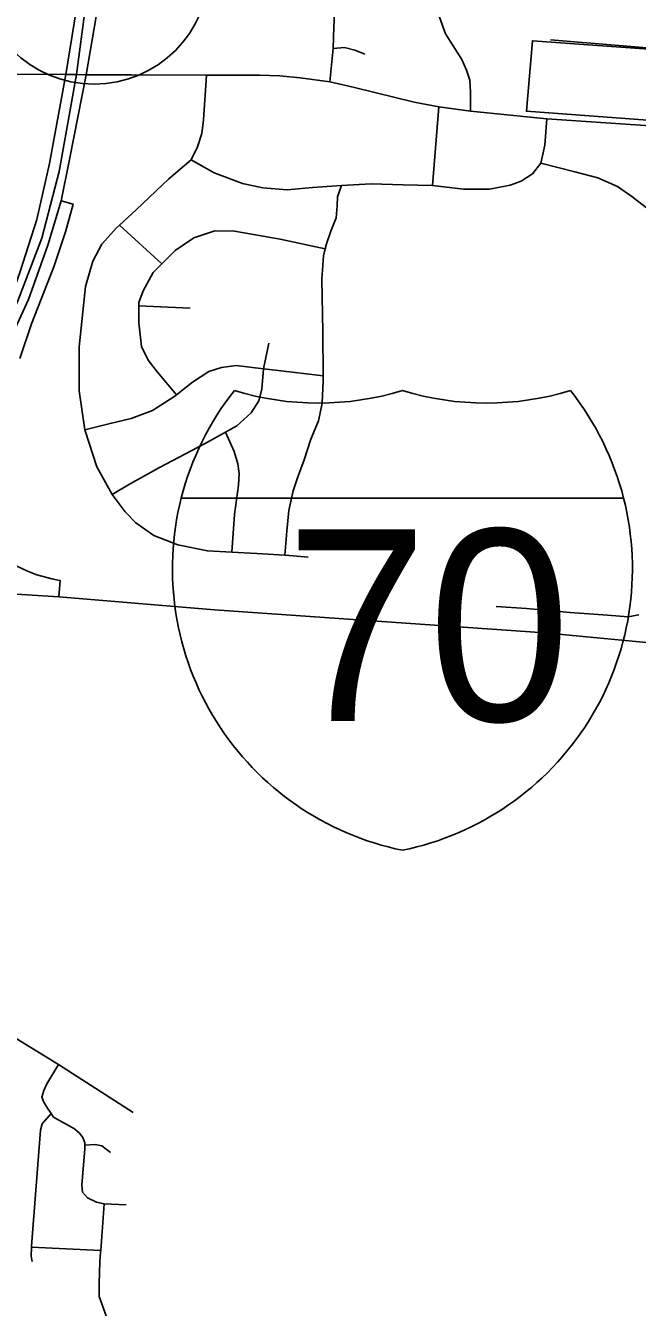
# Model space of a CAD drawing. Extents: x 1729596 to 1934326, y 644115 to 911751.
# Drawn here: x 1870936 to 1874925, y 699875 to 708239 of the extents above; entities that cross this region are included whole.
import ezdxf

# ---------------------------------------------------------------- set-up
doc = ezdxf.new("R2010")
doc.units = 0
for name, color, linetype in [('Default', 7, 'Continuous'), ('GM_X_City_Street', 7, 'Continuous'), ('GM_X_Corporation', 7, 'Continuous'), ('GM_X_Interchange_Ramps', 7, 'Continuous'), ('GM_X_Interstate_Route', 7, 'Continuous'), ('GM_X_Interstate_Shield', 7, 'Continuous')]:
    doc.layers.add(name, color=color, linetype=linetype)

msp = doc.modelspace()

# ---------------------------------------------------------------- linework, layer by layer
at = {"layer": 'Default'}
msp.add_circle((1871382.4, 708608), 750, dxfattribs=at)
at = {"layer": 'GM_X_City_Street'}
for points in [[(1873835.7, 707682.1), (1873837.7, 707802.8), (1873831.6, 707883.3), (1873811.5, 707949.7), (1873779.3, 708018.1), (1873674.7, 708185.1), (1873594.1, 708412.8), (1873566.3, 708455), (1873526.4, 708495.3), (1873390.8, 708604.3), (1873371, 708636.5), (1873357.2, 708678.7), (1873357.7, 708771), (1873407.2, 709482.7), (1873467.5, 710328.8), (1873487.5, 710631.9), (1873516.9, 711079.4), (1873534.6, 711349.3), (1873614.2, 712129.6)], [(1872920.3, 707873.3), (1872940.4, 708090.5), (1872946.5, 708231.4), (1872950.5, 708315.9), (1872966.6, 708382.2), (1872992.7, 708428.5)], [(1874358.2, 708146.5), (1875248.6, 708072.6)], [(1868800.8, 708077.3), (1869332.6, 708036.7), (1870329.4, 707956.1), (1870532.4, 707940.3), (1870810.1, 707923.5), (1871197.7, 707920), (1871267.9, 707920), (1871329.3, 707918.3), (1871626.6, 707919), (1872115.6, 707915.5)], [(1872940.4, 708090.5), (1873014.9, 708096.6), (1873083.3, 708078.5), (1873147.6, 708052.3)], [(1871499.6, 705178.7), (1871399.5, 705360.2), (1871321, 705600.6), (1871284.7, 705856.6), (1871283.6, 706143.4), (1871325.6, 706538), (1871373.3, 706701.9), (1871432.3, 706813.5), (1871527.3, 706918.9), (1871548.3, 706938.2), (1871656.5, 707037.8), (1871870.4, 707240.1), (1872015, 707364.3), (1872055.3, 707448.8), (1872085.4, 707535.3), (1872095.5, 707623.8), (1872115.6, 707915.5)], [(1872115.6, 707915.5), (1872461.6, 707915.5), (1872592.4, 707911.5), (1872725.2, 707899.4), (1872920.3, 707873.3), (1873081.3, 707835.1), (1873469.5, 707740.5), (1873630.5, 707710.3), (1873835.7, 707682.1), (1873946.3, 707670.1), (1874334.1, 707632), (1874976.4, 707587.8), (1875236.2, 707572.3), (1875926, 707518.3)], [(1873588.2, 707195.3), (1873630.5, 707710.3)], [(1872015, 707364.3), (1872165.9, 707279.8), (1872349, 707209.4), (1872481.8, 707181.2), (1872640.7, 707167.2), (1872805.6, 707183.3), (1872994.7, 707195.3), (1873187.9, 707207.4), (1873397.1, 707201.3), (1873588.2, 707195.3), (1873791.4, 707173.2), (1873960.4, 707173.2), (1874095.2, 707199.3), (1874167.6, 707223.5), (1874240, 707271.8), (1874294.3, 707342.2), (1874322.5, 707458.9), (1874334.1, 707632)], [(1874984, 707049.4), (1874887.8, 707124.9), (1874795.3, 707189.3), (1874666.5, 707245.6), (1874517.6, 707285.9), (1874294.3, 707342.2)], [(1872626.6, 704784.2), (1872638.2, 704940.4), (1872651.6, 705074.5), (1872680.9, 705202.6), (1872707.7, 705288.5), (1872752.9, 705406.3), (1872796.3, 705540.2), (1872845.4, 705660), (1872868.6, 705776.1), (1872876.1, 705920.4), (1872875.8, 705954.5), (1872873.4, 706241.2), (1872866.9, 706584.2), (1872878.4, 706736.4), (1872889.1, 706782), (1872897.2, 706816.4), (1872926, 706898.4), (1872960.9, 706986.2), (1872967.7, 707064.3), (1872970.3, 707122.5), (1872994.7, 707195.3)], [(1871548.3, 706938.2), (1871824.4, 706685.6)], [(1871919.8, 705829.3), (1871795.5, 705977.7), (1871734.4, 706056.5), (1871691.3, 706145.2), (1871672.9, 706299.8), (1871674, 706410), (1871674.2, 706432.1), (1871701, 706508), (1871766.2, 706627.6), (1871824.4, 706685.6), (1871911.5, 706772.5), (1872032.3, 706855.5), (1872168.6, 706900.2), (1872296.6, 706898.8), (1872595.8, 706845.6), (1872889.1, 706782)], [(1871674, 706410), (1872009.6, 706396.6)], [(1872487.6, 706000.4), (1872520.9, 706166.7)], [(1871321, 705600.6), (1871486.3, 705642), (1871624.5, 705674.7), (1871763, 705727.4), (1871841.4, 705778.7), (1871915.8, 705826), (1871919.8, 705829.3), (1872022.7, 705913.2), (1872131.3, 705982.2), (1872213.5, 706009.4), (1872309.5, 706020.5), (1872487.6, 706000.4), (1872583, 705989.6), (1872875.8, 705954.5)], [(1871499.6, 705178.7), (1871612.2, 705247.7), (1871809.2, 705355.9), (1872102.5, 705511.3), (1872238.1, 705585.9), (1872313.5, 705627.4), (1872406.3, 705712.7), (1872457.1, 705790.4), (1872475.8, 705866.4), (1872487.6, 706000.4)], [(1872281.2, 704802.7), (1872297.6, 705050.1), (1872323.6, 705240.4), (1872328.3, 705316.5), (1872319, 705380.7), (1872295.8, 705461.2), (1872238.1, 705585.9)], [(1871499.6, 705178.7), (1871584.4, 705067.5), (1871653.6, 704994.6), (1871772.6, 704911.2), (1871927.9, 704851.4), (1872121.3, 704811.4), (1872281.2, 704802.7), (1872442.9, 704794), (1872626.6, 704784.2), (1872630.6, 704784), (1872778.4, 704770.5)], [(1874004.1, 704449), (1874201.9, 704434.9), (1874487.4, 704409.9), (1874731, 704391.4), (1874864.8, 704382), (1874934.9, 704393.3)], [(1870500.9, 701642.9), (1870502.2, 701643.4), (1870584.7, 701687.7), (1870656, 701711.2), (1870717.9, 701714), (1870846.2, 701646.9), (1871149.1, 701460.4), (1871636.7, 701146.1)], [(1871447.1, 700550.8), (1871397.4, 700561.9), (1871338.1, 700589.1), (1871306.9, 700625.8), (1871301.8, 700674), (1871322.5, 700908), (1871321.7, 700934.4), (1871321.3, 700948.1), (1871308.1, 700984.5), (1871286.7, 701011), (1871253.3, 701039.7), (1871117.1, 701116.6), (1871101.3, 701140.7), (1871078.4, 701175.5), (1871055.2, 701214.1), (1871041.9, 701246.4), (1871054.8, 701290.2), (1871073.6, 701333.9), (1871149.1, 701460.4)], [(1870974.4, 700272.1), (1870974.5, 700273.3), (1870977.6, 700331.9), (1871031.6, 701032.2), (1871044.4, 701072), (1871101.3, 701140.7)], [(1871321.7, 700934.4), (1871389, 700938.8), (1871432.7, 700929.8), (1871489.8, 700886.6)], [(1871424, 700234.2), (1871424.1, 700235.7), (1871424.9, 700246.5), (1871447.1, 700550.8)], [(1871447.1, 700550.8), (1871590.6, 700543.9)], [(1870978.4, 700173.6), (1870971.2, 700209.8), (1870974.2, 700268), (1870974.4, 700272.1)], [(1870974.2, 700268), (1871424.9, 700246.5)], [(1871459.9, 699818.9), (1871415, 699946.3), (1871414.7, 700030.5), (1871419.5, 700172.6), (1871424, 700234.2)]]:
    msp.add_lwpolyline(points, dxfattribs=at)
at = {"layer": 'GM_X_Corporation'}
msp.add_lwpolyline([(1875785.7, 708029.8), (1874240.9, 708141.3), (1874201.9, 707681), (1875869.5, 707557.2)], dxfattribs=at)
at = {"layer": 'GM_X_Interchange_Ramps'}
for points in [[(1871700.6, 711017.6), (1871197.7, 707920), (1871090.5, 707339.3), (1871008.9, 706973.8), (1870900.2, 706635.9), (1870850.2, 706490.9), (1870722, 706191.7), (1870488.2, 705778), (1870290.5, 705469.2), (1870025.9, 705121.8), (1869790, 704841.6), (1869756.4, 704801.7), (1869577.5, 704621.2), (1869475.6, 704518.3), (1869103.1, 704218.1), (1869021.2, 704153), (1868881.1, 704041.6), (1868876.8, 704038.3), (1868344.2, 703676.2), (1867956.7, 703412.8), (1867030.3, 702753.8), (1867074.6, 702693.2)], [(1868672.7, 703846.2), (1868702.2, 703805.9), (1868976.4, 703995.1), (1869090.8, 704074.1), (1869218.6, 704162.4), (1869370.8, 704284.3), (1869584.2, 704468.1), (1869730.2, 704609.3), (1869836.6, 704712.1), (1870061.2, 704976.4), (1870137.2, 705073.4), (1870285.7, 705262.7), (1870536.6, 705650.3), (1870622.2, 705803.5), (1870700.7, 705943.7), (1870819.7, 706157.8), (1870953.4, 706451.5), (1871081, 706807.2), (1871166.3, 707096.7), (1871221, 707365.4), (1871329.3, 707918.3), (1871825.1, 710813.3)], [(1870897.6, 706066.3), (1870974.6, 706293), (1871119.9, 706665.1), (1871196.9, 706900.3), (1871245, 707075), (1871166.3, 707096.7)], [(1871153.1, 704512.4), (1871160.9, 704618.1), (1871155.4, 704619), (1871105.6, 704629.6), (1871064.5, 704639.9), (1871009.4, 704656), (1870947.1, 704678.3), (1870873.5, 704713.5)]]:
    msp.add_lwpolyline(points, dxfattribs=at)
at = {"layer": 'GM_X_Interstate_Route'}
for points in [[(1871954, 712109.3), (1871775.5, 711003.4), (1871590.5, 709876.8), (1871364.3, 708663), (1871267.9, 707920), (1871154.9, 707288), (1871041.8, 706852.9), (1870885.2, 706444.1), (1870693.9, 706026.4), (1870376.5, 705506.6), (1870176.4, 705221.7), (1869904.7, 704895.4), (1869643.9, 704615.5)], [(1870770.6, 704536.4), (1870770.6, 704536.4), (1871153.1, 704512.4)], [(1871153.1, 704512.4), (1872167.4, 704426.7), (1874318.5, 704276.3), (1875052.4, 704207.7), (1875101.4, 704204.3), (1875747.4, 704140.9), (1876004.1, 704123.4)]]:
    msp.add_lwpolyline(points, dxfattribs=at)
at = {"layer": 'GM_X_Interstate_Shield'}
for p, q in [((1871949.8, 705154.8), (1874835.4, 705154.8)), ((1874835.4, 705154.8), (1871949.8, 705154.8)), ((1874835.4, 705154.8), (1871949.8, 705154.8))]:
    msp.add_line(p, q, dxfattribs=at)
for centre, start, end in [((1873767.6, 704695), 141.66896, 165.80665), ((1872844.7, 707651.1), 253.00908, 286.99093), ((1873940.5, 707651.1), 253.00908, 286.99093), ((1873017.6, 704695), 14.19335, 38.33104), ((1873767.6, 704695), 165.80665, 258.46304), ((1873017.6, 704695), 281.53696, 14.19335)]:
    msp.add_arc(centre, 1875, start, end, dxfattribs=at)

# ---------------------------------------------------------------- texts
msp.add_text('70', height=1250, dxfattribs=at).set_placement((1872630.1, 703701.7))

doc.saveas('drawing.dxf')
